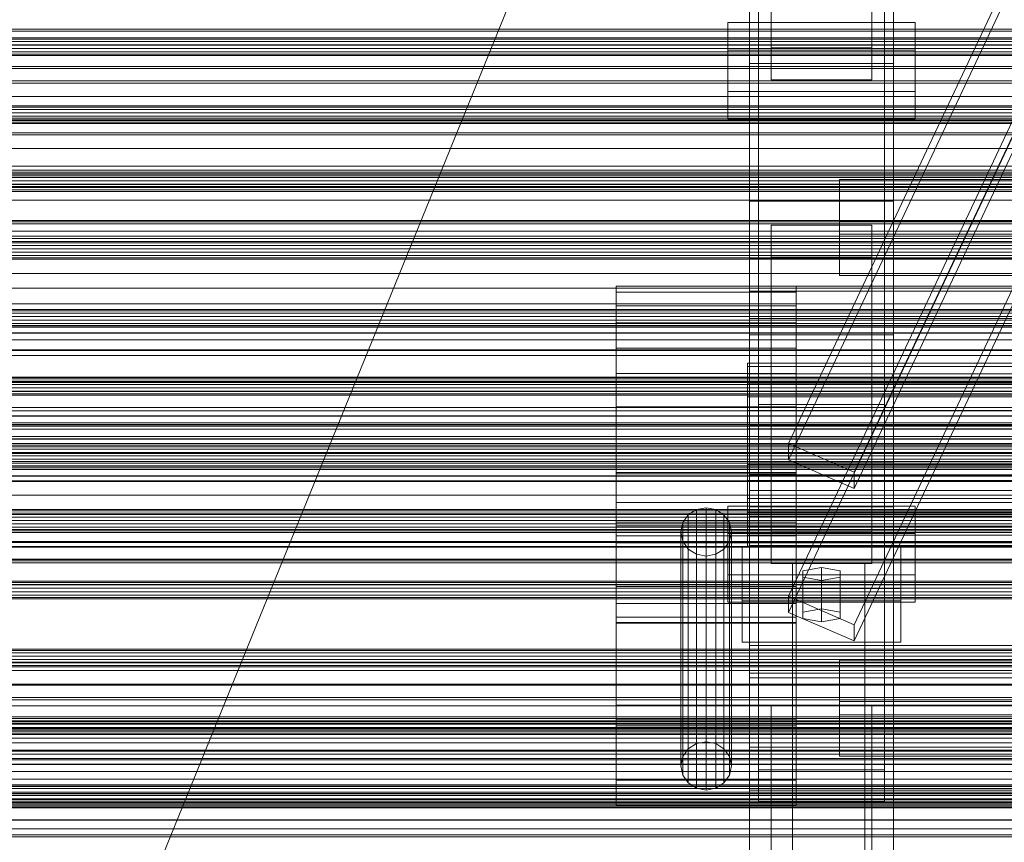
# Model space of a CAD drawing. Header units: millimetres. Extents: x -4395 to 65662, y -65530 to 6847.
# Tile 423 of 656: x -652 to -379, y -33188 to -32959. Entities that reach past the tile are written whole.
import ezdxf

# ---------------------------------------------------------------- set-up
doc = ezdxf.new("R2010")
doc.units = ezdxf.units.MM
for name, color, linetype, lineweight in [('frontal_C01', 7, 'Continuous', 0), ('frontal_C02', 7, 'Continuous', 0), ('frontal_C03', 7, 'Continuous', 0), ('frontal_C03-dry', 7, 'Continuous', 0), ('frontal_dosificador', 7, 'Continuous', 0), ('frontal_secador', 7, 'Continuous', 0)]:
    doc.layers.add(name, color=color, linetype=linetype, lineweight=lineweight)

msp = doc.modelspace()

# ---------------------------------------------------------------- linework, layer by layer
at = {"layer": 'frontal_C01'}
for p, q in [((-439.114, -33076.949), (-299.114, -32779.554)), ((-439.114, -33081.465), (-299.114, -32784.07)), ((-280.886, -32787.451), (-420.886, -33084.846)), ((-420.886, -33089.362), (-280.886, -32791.967)), ((-439.114, -33119.287), (-299.114, -32821.892)), ((-439.114, -33123.803), (-299.114, -32826.408)), ((-280.886, -32829.789), (-420.886, -33127.184)), ((-420.886, -33131.7), (-280.886, -32834.305)), ((-487, -33038.737), (-487, -33033.267)), ((-487, -33033.267), (-487, -33034.911)), ((-437, -33033.267), (-487, -33033.267)), ((-487, -33034.911), (-487, -33043.42)), ((-437, -33034.911), (-487, -33034.911)), ((-437, -33034.911), (-437, -33033.267)), ((-437, -33033.267), (-437, -33038.737)), ((-437, -33043.42), (-437, -33034.911)), ((-487, -33050.489), (-487, -33038.737)), ((-437, -33038.737), (-487, -33038.737)), ((-437, -33038.737), (-437, -33050.489)), ((-487, -33043.42), (-487, -33057.498)), ((-437, -33043.42), (-487, -33043.42)), ((-410, -33043.584), (-450, -33043.584)), ((-450, -33043.584), (-450, -33081.958)), ((-450, -33194.59), (-450, -33043.584)), ((-437, -33057.498), (-437, -33043.42)), ((-410, -33081.958), (-410, -33043.584)), ((-410, -33043.584), (-410, -33194.59)), ((-487, -33066.734), (-487, -33050.489)), ((-437, -33050.489), (-487, -33050.489)), ((-437, -33050.489), (-437, -33066.734)), ((-450.5, -33057.613), (-450.5, -33054.645)), ((-450.5, -33054.645), (-450.5, -33055.537)), ((-342.5, -33054.645), (-450.5, -33054.645)), ((-450.5, -33055.537), (-450.5, -33060.153)), ((-342.5, -33055.537), (-450.5, -33055.537)), ((-487, -33057.498), (-487, -33075.001)), ((-437, -33057.498), (-487, -33057.498)), ((-450.5, -33063.989), (-450.5, -33057.613)), ((-342.5, -33057.613), (-450.5, -33057.613)), ((-437, -33075.001), (-437, -33057.498)), ((-450.5, -33060.153), (-450.5, -33067.791)), ((-342.5, -33060.153), (-450.5, -33060.153)), ((-450.5, -33072.803), (-450.5, -33063.989)), ((-342.5, -33063.989), (-450.5, -33063.989)), ((-487, -33084.999), (-487, -33066.734)), ((-487, -33066.734), (-437, -33066.734)), ((-450.5, -33067.791), (-450.5, -33077.288)), ((-342.5, -33067.791), (-450.5, -33067.791)), ((-437, -33066.734), (-437, -33084.999)), ((-450.5, -33082.712), (-450.5, -33072.803)), ((-450.5, -33072.803), (-342.5, -33072.803)), ((-487, -33075.001), (-487, -33093.266)), ((-437, -33075.001), (-487, -33075.001)), ((-437, -33093.266), (-437, -33075.001)), ((-450.5, -33077.288), (-450.5, -33087.197)), ((-342.5, -33077.288), (-450.5, -33077.288)), ((-420.886, -33084.846), (-439.114, -33076.949)), ((-439.114, -33076.949), (-439.114, -33081.465)), ((-439.114, -33081.465), (-420.886, -33089.362)), ((-450.5, -33092.209), (-450.5, -33082.712)), ((-342.5, -33082.712), (-450.5, -33082.712)), ((-450, -33081.958), (-410, -33081.958)), ((-450, -33232.964), (-450, -33081.958)), ((-410, -33232.964), (-410, -33081.958)), ((-487, -33102.502), (-487, -33084.999)), ((-437, -33084.999), (-487, -33084.999)), ((-487, -33155.915), (-487, -33085.352)), ((-487, -33085.352), (-437, -33085.352)), ((-487, -33099.742), (-487, -33085.352)), ((-437, -33084.999), (-437, -33102.502)), ((-437, -33085.352), (-437, -33155.915)), ((-437, -33085.352), (-437, -33099.742)), ((-420.886, -33089.362), (-420.886, -33084.846)), ((-450.5, -33087.197), (-450.5, -33096.011)), ((-342.5, -33087.197), (-450.5, -33087.197)), ((-450.5, -33099.847), (-450.5, -33092.209)), ((-342.5, -33092.209), (-450.5, -33092.209)), ((-487, -33093.266), (-487, -33109.511)), ((-437, -33093.266), (-487, -33093.266)), ((-464.679, -33095.234), (-466.95, -33096.69)), ((-462, -33094.723), (-464.679, -33095.234)), ((-464.679, -33160.153), (-464.679, -33095.234)), ((-459.321, -33095.234), (-462, -33094.723)), ((-462, -33159.641), (-462, -33094.723)), ((-457.05, -33096.69), (-459.321, -33095.234)), ((-459.321, -33160.153), (-459.321, -33095.234)), ((-437, -33109.511), (-437, -33093.266)), ((-466.95, -33096.69), (-468.467, -33098.868)), ((-466.95, -33161.608), (-466.95, -33096.69)), ((-455.533, -33098.868), (-457.05, -33096.69)), ((-457.05, -33161.608), (-457.05, -33096.69)), ((-450.5, -33096.011), (-450.5, -33102.387)), ((-342.5, -33096.011), (-450.5, -33096.011)), ((-487, -33149.532), (-487, -33098.727)), ((-487, -33098.727), (-437, -33098.727)), ((-487, -33104.483), (-487, -33098.727)), ((-437, -33099.742), (-487, -33099.742)), ((-487, -33099.742), (-487, -33170.305)), ((-468.467, -33098.868), (-469, -33101.438)), ((-468.467, -33163.787), (-468.467, -33098.868)), ((-455, -33101.438), (-455.533, -33098.868)), ((-455.533, -33163.787), (-455.533, -33098.868)), ((-450.5, -33104.463), (-450.5, -33099.847)), ((-342.5, -33099.847), (-450.5, -33099.847)), ((-437, -33098.727), (-437, -33149.532)), ((-437, -33098.727), (-437, -33104.483)), ((-437, -33170.305), (-437, -33099.742)), ((-487, -33116.58), (-487, -33102.502)), ((-437, -33102.502), (-487, -33102.502)), ((-487, -33153.37), (-487, -33102.564)), ((-487, -33102.564), (-437, -33102.564)), ((-487, -33126.548), (-487, -33102.564)), ((-469, -33101.438), (-468.467, -33104.008)), ((-469, -33166.357), (-469, -33101.438)), ((-455.533, -33104.008), (-455, -33101.438)), ((-455, -33101.438), (-455, -33166.357)), ((-450.5, -33102.387), (-450.5, -33105.355)), ((-342.5, -33102.387), (-450.5, -33102.387)), ((-437, -33102.502), (-437, -33116.58)), ((-437, -33102.564), (-437, -33153.37)), ((-437, -33102.564), (-437, -33126.548)), ((-437, -33104.483), (-487, -33104.483)), ((-487, -33104.483), (-487, -33155.289)), ((-468.467, -33104.008), (-466.95, -33106.187)), ((-468.467, -33168.927), (-468.467, -33104.008)), ((-466.95, -33106.187), (-464.679, -33107.643)), ((-466.95, -33171.105), (-466.95, -33106.187)), ((-459.321, -33107.643), (-457.05, -33106.187)), ((-457.05, -33106.187), (-455.533, -33104.008)), ((-457.05, -33171.105), (-457.05, -33106.187)), ((-455.533, -33168.927), (-455.533, -33104.008)), ((-450.5, -33105.355), (-450.5, -33104.463)), ((-342.5, -33104.463), (-450.5, -33104.463)), ((-342.5, -33105.355), (-450.5, -33105.355)), ((-437, -33155.289), (-437, -33104.483)), ((-464.679, -33107.643), (-462, -33108.154)), ((-464.679, -33172.561), (-464.679, -33107.643)), ((-462, -33108.154), (-459.321, -33107.643)), ((-462, -33173.072), (-462, -33108.154)), ((-459.321, -33172.561), (-459.321, -33107.643)), ((-487, -33109.511), (-487, -33121.263)), ((-437, -33109.511), (-487, -33109.511)), ((-437, -33121.263), (-437, -33109.511)), ((-487, -33125.089), (-487, -33116.58)), ((-437, -33116.58), (-487, -33116.58)), ((-437, -33116.58), (-437, -33125.089)), ((-420.886, -33127.184), (-439.114, -33119.287)), ((-439.114, -33119.287), (-439.114, -33123.803)), ((-487, -33121.263), (-487, -33126.733)), ((-437, -33121.263), (-487, -33121.263)), ((-437, -33126.733), (-437, -33121.263)), ((-487, -33126.733), (-487, -33125.089)), ((-437, -33125.089), (-487, -33125.089)), ((-439.114, -33123.803), (-420.886, -33131.7)), ((-437, -33125.089), (-437, -33126.733)), ((-437, -33126.548), (-487, -33126.548)), ((-487, -33126.548), (-487, -33177.353)), ((-437, -33126.733), (-487, -33126.733)), ((-437, -33177.353), (-437, -33126.548)), ((-420.886, -33131.7), (-420.886, -33127.184)), ((-437, -33149.532), (-487, -33149.532)), ((-487, -33149.532), (-487, -33155.289)), ((-437, -33155.289), (-437, -33149.532)), ((-437, -33153.37), (-487, -33153.37)), ((-487, -33153.37), (-487, -33177.353)), ((-487, -33155.289), (-437, -33155.289)), ((-437, -33177.353), (-437, -33153.37)), ((-437, -33155.915), (-487, -33155.915)), ((-487, -33155.915), (-487, -33170.305)), ((-437, -33170.305), (-437, -33155.915)), ((-466.95, -33161.608), (-464.679, -33160.153)), ((-464.679, -33160.153), (-462, -33159.641)), ((-462, -33159.641), (-459.321, -33160.153)), ((-459.321, -33160.153), (-457.05, -33161.608)), ((-468.467, -33163.787), (-466.95, -33161.608)), ((-457.05, -33161.608), (-455.533, -33163.787)), ((-469, -33166.357), (-468.467, -33163.787)), ((-468.467, -33168.927), (-469, -33166.357)), ((-455.533, -33163.787), (-455, -33166.357)), ((-455, -33166.357), (-455.533, -33168.927)), ((-466.95, -33171.105), (-468.467, -33168.927)), ((-455.533, -33168.927), (-457.05, -33171.105)), ((-487, -33170.305), (-437, -33170.305)), ((-464.679, -33172.561), (-466.95, -33171.105)), ((-457.05, -33171.105), (-459.321, -33172.561)), ((-462, -33173.072), (-464.679, -33172.561)), ((-459.321, -33172.561), (-462, -33173.072)), ((-487, -33177.353), (-437, -33177.353))]:
    msp.add_line(p, q, dxfattribs=at)
at = {"layer": 'frontal_C02'}
for p, q in [((-450, -32971.464), (-450, -32870.127)), ((-410, -32870.127), (-410, -32971.464)), ((-447.5, -33066.111), (-447.5, -32884.747)), ((-444, -32967.11), (-444, -32882.916)), ((-416, -32882.916), (-416, -32967.11)), ((-412.5, -32884.747), (-412.5, -33066.111)), ((-450, -33046.718), (-450, -32887.261)), ((-410, -32887.261), (-410, -33046.718)), ((-444, -32891.857), (-444, -32976.052)), ((-416, -32976.052), (-416, -32891.857)), ((-447.5, -33075.053), (-447.5, -32893.688)), ((-412.5, -33075.053), (-412.5, -32893.688)), ((-450, -33009.646), (-450, -32908.309)), ((-410, -33009.646), (-410, -32908.309)), ((-450, -33094.446), (-450, -32934.988)), ((-410, -33094.446), (-410, -32934.988)), ((-456, -32979.21), (-456, -32960.134)), ((-456, -32960.134), (-404, -32960.134)), ((-456, -32967.771), (-456, -32960.134)), ((-404, -32960.134), (-404, -32979.21)), ((-404, -32960.134), (-404, -32967.771)), ((-404, -32967.771), (-456, -32967.771)), ((-456, -32967.771), (-456, -32986.846)), ((-416, -32967.11), (-444, -32967.11)), ((-444, -32967.11), (-444, -32976.052)), ((-416, -32976.052), (-416, -32967.11)), ((-404, -32986.846), (-404, -32967.771)), ((-410, -32971.464), (-450, -32971.464)), ((-450, -32971.464), (-450, -33009.646)), ((-450, -33329.126), (-450, -32971.464)), ((-410, -33009.646), (-410, -32971.464)), ((-410, -32971.464), (-410, -33329.126)), ((-444, -32976.052), (-416, -32976.052)), ((-404, -32979.21), (-456, -32979.21)), ((-456, -32979.21), (-456, -32986.846)), ((-404, -32986.846), (-404, -32979.21)), ((-456, -32986.846), (-404, -32986.846)), ((-447.5, -32995.026), (-447.5, -32986.084)), ((-447.5, -32986.084), (-412.5, -32986.084)), ((-447.5, -33167.449), (-447.5, -32986.084)), ((-412.5, -32986.084), (-412.5, -32995.026)), ((-412.5, -32986.084), (-412.5, -33167.449)), ((-412.5, -32995.026), (-447.5, -32995.026)), ((-447.5, -33176.39), (-447.5, -32995.026)), ((-412.5, -33176.39), (-412.5, -32995.026)), ((-425, -33018.802), (-425, -33003.661)), ((-425, -33003.661), (425, -33003.661)), ((-425, -33015.116), (-425, -33003.661)), ((-450, -33009.646), (-410, -33009.646)), ((-450, -33367.308), (-450, -33009.646)), ((-410, -33367.308), (-410, -33009.646)), ((425, -33015.116), (-425, -33015.116)), ((-425, -33015.116), (-425, -33030.257)), ((-444, -33025.248), (-444, -33016.306)), ((-444, -33016.306), (-416, -33016.306)), ((-444, -33101.233), (-444, -33016.306)), ((425, -33018.802), (-425, -33018.802)), ((-425, -33018.802), (-425, -33030.257)), ((-416, -33016.306), (-416, -33025.248)), ((-416, -33016.306), (-416, -33101.233)), ((-450, -33034.611), (-450, -33025.67)), ((-450, -33025.67), (-310, -33025.67)), ((-450, -33033.306), (-450, -33025.67)), ((-416, -33025.248), (-444, -33025.248)), ((-444, -33025.248), (-444, -33110.175)), ((-416, -33110.175), (-416, -33025.248)), ((-425, -33030.257), (425, -33030.257)), ((-310, -33033.306), (-450, -33033.306)), ((-450, -33033.306), (-450, -33042.247)), ((-310, -33034.611), (-450, -33034.611)), ((-450, -33034.611), (-450, -33042.247)), ((-450, -33042.247), (-310, -33042.247)), ((-410, -33046.718), (-450, -33046.718)), ((-450, -33046.718), (-450, -33094.446)), ((-450, -33148.056), (-450, -33046.718)), ((-410, -33094.446), (-410, -33046.718)), ((-410, -33046.718), (-410, -33148.056)), ((-450, -33071.77), (-450, -33059.848)), ((-450, -33059.848), (450, -33059.848)), ((-450, -33093.257), (-450, -33059.848)), ((-412.5, -33066.111), (-447.5, -33066.111)), ((-447.5, -33066.111), (-447.5, -33075.053)), ((-412.5, -33075.053), (-412.5, -33066.111)), ((450, -33071.77), (-450, -33071.77)), ((-450, -33071.77), (-450, -33105.18)), ((-447.5, -33075.053), (-412.5, -33075.053)), ((-450, -33085.634), (-450, -33078.481)), ((-450, -33078.481), (450, -33078.481)), ((-450, -33089.936), (-450, -33078.481)), ((450, -33085.634), (-450, -33085.634)), ((-450, -33085.634), (-450, -33097.089)), ((450, -33089.936), (-450, -33089.936)), ((-450, -33089.936), (-450, -33097.089)), ((-456, -33113.333), (-456, -33094.257)), ((-456, -33094.257), (-404, -33094.257)), ((-456, -33101.894), (-456, -33094.257)), ((450, -33093.257), (-450, -33093.257)), ((-450, -33093.257), (-450, -33105.18)), ((-450, -33094.446), (-410, -33094.446)), ((-450, -33195.783), (-450, -33094.446)), ((-410, -33195.783), (-410, -33094.446)), ((-404, -33094.257), (-404, -33113.333)), ((-404, -33094.257), (-404, -33101.894)), ((-450, -33097.089), (450, -33097.089)), ((-404, -33101.894), (-456, -33101.894)), ((-456, -33101.894), (-456, -33120.969)), ((-416, -33101.233), (-444, -33101.233)), ((-444, -33101.233), (-444, -33110.175)), ((-416, -33110.175), (-416, -33101.233)), ((-404, -33120.969), (-404, -33101.894)), ((-2250, -33105.445), (2250, -33105.445)), ((-452, -33120.578), (-452, -33105.675)), ((-452, -33105.675), (-408, -33105.675)), ((-452, -33117.13), (-452, -33105.675)), ((-450, -33105.18), (450, -33105.18)), ((-408, -33105.675), (-408, -33120.578)), ((-408, -33105.675), (-408, -33117.13)), ((2250, -33109.445), (-2250, -33109.445)), ((-444, -33110.175), (-416, -33110.175)), ((-438, -33116.107), (-438, -33110.146)), ((-438, -33110.146), (-418, -33110.146)), ((-438, -33247.792), (-438, -33110.146)), ((-430, -33111.338), (-435.196, -33112.232)), ((-424.804, -33112.232), (-430, -33111.338)), ((-430, -33122.793), (-430, -33111.338)), ((-418, -33110.146), (-418, -33116.107)), ((-418, -33110.146), (-418, -33247.792)), ((-404, -33113.333), (-456, -33113.333)), ((-456, -33113.333), (-456, -33120.969)), ((-435.196, -33112.232), (-435.196, -33114.021)), ((-435.196, -33123.687), (-435.196, -33112.232)), ((-435.196, -33114.021), (-430, -33114.915)), ((-435.196, -33125.475), (-435.196, -33114.021)), ((-430, -33114.915), (-424.804, -33114.021)), ((-424.804, -33114.021), (-424.804, -33112.232)), ((-424.804, -33123.687), (-424.804, -33112.232)), ((-424.804, -33125.475), (-424.804, -33114.021)), ((-404, -33120.969), (-404, -33113.333)), ((-408, -33117.13), (-452, -33117.13)), ((-452, -33117.13), (-452, -33132.032)), ((-418, -33116.107), (-438, -33116.107)), ((-438, -33116.107), (-438, -33253.753)), ((-430, -33114.915), (-430, -33126.369)), ((-418, -33253.753), (-418, -33116.107)), ((-408, -33132.032), (-408, -33117.13)), ((-456, -33120.969), (-404, -33120.969)), ((-408, -33120.578), (-452, -33120.578)), ((-452, -33120.578), (-452, -33132.032)), ((-408, -33132.032), (-408, -33120.578)), ((-435.196, -33123.687), (-430, -33122.793)), ((-435.196, -33125.475), (-435.196, -33123.687)), ((-430, -33122.793), (-424.804, -33123.687)), ((-424.804, -33123.687), (-424.804, -33125.475)), ((-430, -33126.369), (-435.196, -33125.475)), ((-424.804, -33125.475), (-430, -33126.369)), ((-452, -33132.032), (-408, -33132.032)), ((-450, -33141.91), (-450, -33132.968)), ((-450, -33132.968), (-310, -33132.968)), ((-450, -33140.605), (-450, -33132.968)), ((-425, -33152.192), (-425, -33137.051)), ((-425, -33137.051), (425, -33137.051)), ((-425, -33148.506), (-425, -33137.051)), ((-310, -33140.605), (-450, -33140.605)), ((-450, -33140.605), (-450, -33149.546)), ((-310, -33141.91), (-450, -33141.91)), ((-450, -33141.91), (-450, -33149.546)), ((-410, -33148.056), (-450, -33148.056)), ((-450, -33148.056), (-450, -33195.783)), ((-450, -33505.718), (-450, -33148.056)), ((-450, -33149.546), (-310, -33149.546)), ((-444, -33158.638), (-444, -33149.697)), ((-444, -33149.697), (-416, -33149.697)), ((-444, -33235.357), (-444, -33149.697)), ((425, -33148.506), (-425, -33148.506)), ((-425, -33148.506), (-425, -33163.647)), ((-416, -33149.697), (-416, -33158.638)), ((-416, -33149.697), (-416, -33235.357)), ((-410, -33195.783), (-410, -33148.056)), ((-410, -33148.056), (-410, -33505.718)), ((425, -33152.192), (-425, -33152.192)), ((-425, -33152.192), (-425, -33163.647)), ((-416, -33158.638), (-444, -33158.638)), ((-444, -33158.638), (-444, -33244.298)), ((-416, -33244.298), (-416, -33158.638)), ((-450, -33173.108), (-450, -33161.186)), ((-450, -33161.186), (450, -33161.186)), ((-450, -33194.595), (-450, -33161.186)), ((-425, -33163.647), (425, -33163.647)), ((-412.5, -33167.449), (-447.5, -33167.449)), ((-447.5, -33167.449), (-447.5, -33176.39)), ((-412.5, -33176.39), (-412.5, -33167.449)), ((450, -33173.108), (-450, -33173.108)), ((-450, -33173.108), (-450, -33206.517)), ((-447.5, -33176.39), (-412.5, -33176.39)), ((-2250, -33181.445), (2250, -33181.445)), ((-2250, -33185.445), (2250, -33185.445))]:
    msp.add_line(p, q, dxfattribs=at)
at = {"layer": 'frontal_C03'}
for p, q in [((1270, -32964.371), (-1230, -32964.371)), ((1270, -32964.758), (-1230, -32964.758)), ((1270, -32965.424), (-1230, -32965.424)), ((-1230, -32966.356), (1270, -32966.356)), ((1270, -32967.298), (-1230, -32967.298)), ((1270, -32968.23), (-1230, -32968.23)), ((1270, -32968.896), (-1230, -32968.896)), ((1270, -32969.282), (-1230, -32969.282)), ((1270, -32983.212), (-1230, -32983.212)), ((1270, -32983.599), (-1230, -32983.599)), ((1270, -32984.265), (-1230, -32984.265)), ((-1230, -32985.197), (1270, -32985.197)), ((1270, -32986.139), (-1230, -32986.139)), ((1270, -32987.071), (-1230, -32987.071)), ((1270, -32987.737), (-1230, -32987.737)), ((1270, -32988.123), (-1230, -32988.123)), ((1270, -33002.053), (-1230, -33002.053)), ((1270, -33002.44), (-1230, -33002.44)), ((1270, -33003.106), (-1230, -33003.106)), ((-1230, -33004.038), (1270, -33004.038)), ((1270, -33004.98), (-1230, -33004.98)), ((1270, -33005.912), (-1230, -33005.912)), ((1270, -33006.578), (-1230, -33006.578)), ((1270, -33006.964), (-1230, -33006.964)), ((1270, -33020.894), (-1230, -33020.894)), ((1270, -33021.28), (-1230, -33021.28)), ((1270, -33021.947), (-1230, -33021.947)), ((-1230, -33022.879), (1270, -33022.879)), ((1270, -33023.821), (-1230, -33023.821)), ((1270, -33024.753), (-1230, -33024.753)), ((1270, -33025.419), (-1230, -33025.419)), ((1270, -33025.805), (-1230, -33025.805)), ((1270, -33039.735), (-1230, -33039.735)), ((1270, -33040.121), (-1230, -33040.121)), ((1270, -33040.788), (-1230, -33040.788)), ((-1230, -33041.72), (1270, -33041.72)), ((1270, -33042.662), (-1230, -33042.662)), ((1270, -33043.594), (-1230, -33043.594)), ((1270, -33044.26), (-1230, -33044.26)), ((1270, -33044.646), (-1230, -33044.646)), ((1270, -33046.199), (-1230, -33046.199)), ((1270, -33046.284), (-1230, -33046.284)), ((1270, -33050.899), (-1230, -33050.899)), ((1270, -33051.141), (-1230, -33051.141)), ((1270, -33058.576), (-1230, -33058.576)), ((1270, -33058.962), (-1230, -33058.962)), ((1270, -33059.629), (-1230, -33059.629)), ((1270, -33059.667), (-1230, -33059.667)), ((1270, -33060.029), (-1230, -33060.029)), ((-1230, -33060.561), (1270, -33060.561)), ((1270, -33061.503), (-1230, -33061.503)), ((1270, -33062.435), (-1230, -33062.435)), ((1270, -33063.101), (-1230, -33063.101)), ((1270, -33063.487), (-1230, -33063.487)), ((1516, -33067.805), (-1476, -33067.805)), ((1516, -33067.832), (-1476, -33067.832)), ((1516, -33069.274), (-1476, -33069.274)), ((1516, -33069.349), (-1476, -33069.349)), ((1516, -33072.014), (-1476, -33072.014)), ((1516, -33072.127), (-1476, -33072.127)), ((1270, -33071.17), (-1230, -33071.17)), ((-1230, -33071.597), (1270, -33071.597)), ((1516, -33075.608), (-1476, -33075.608)), ((-1476, -33075.742), (1516, -33075.742)), ((1270, -33077.417), (-1230, -33077.417)), ((1270, -33077.803), (-1230, -33077.803)), ((1270, -33078.47), (-1230, -33078.47)), ((1516, -33079.51), (-1476, -33079.51)), ((1516, -33079.644), (-1476, -33079.644)), ((-1230, -33079.402), (1270, -33079.402)), ((1270, -33080.344), (-1230, -33080.344)), ((1270, -33081.276), (-1230, -33081.276)), ((1516, -33083.125), (-1476, -33083.125)), ((1516, -33083.238), (-1476, -33083.238)), ((1270, -33081.942), (-1230, -33081.942)), ((1270, -33082.328), (-1230, -33082.328)), ((1270, -33083.655), (-1230, -33083.655)), ((1270, -33084.082), (-1230, -33084.082)), ((1516, -33085.903), (-1476, -33085.903)), ((1516, -33085.978), (-1476, -33085.978)), ((1516, -33087.42), (-1476, -33087.42)), ((1516, -33087.447), (-1476, -33087.447)), ((1270, -33095.223), (-1230, -33095.223)), ((1270, -33095.585), (-1230, -33095.585)), ((1270, -33096.258), (-1230, -33096.258)), ((1270, -33096.644), (-1230, -33096.644)), ((1270, -33097.311), (-1230, -33097.311)), ((-1230, -33098.243), (1270, -33098.243)), ((1270, -33099.185), (-1230, -33099.185)), ((1270, -33100.117), (-1230, -33100.117)), ((1270, -33100.783), (-1230, -33100.783)), ((1270, -33101.169), (-1230, -33101.169)), ((1270, -33104.111), (-1230, -33104.111)), ((1270, -33104.353), (-1230, -33104.353)), ((1270, -33108.968), (-1230, -33108.968)), ((1270, -33109.053), (-1230, -33109.053)), ((1270, -33115.099), (-1230, -33115.099)), ((1270, -33115.485), (-1230, -33115.485)), ((1270, -33116.152), (-1230, -33116.152)), ((-1230, -33117.084), (1270, -33117.084)), ((1270, -33118.026), (-1230, -33118.026)), ((1270, -33118.958), (-1230, -33118.958)), ((1270, -33119.624), (-1230, -33119.624)), ((1270, -33120.01), (-1230, -33120.01)), ((1270, -33133.94), (-1230, -33133.94)), ((1270, -33134.326), (-1230, -33134.326)), ((1270, -33134.993), (-1230, -33134.993)), ((-1230, -33135.925), (1270, -33135.925)), ((1270, -33136.867), (-1230, -33136.867)), ((1270, -33137.799), (-1230, -33137.799)), ((1270, -33138.465), (-1230, -33138.465)), ((1270, -33138.851), (-1230, -33138.851)), ((1270, -33152.781), (-1230, -33152.781)), ((1270, -33153.167), (-1230, -33153.167)), ((1270, -33153.834), (-1230, -33153.834)), ((-1230, -33154.766), (1270, -33154.766)), ((1270, -33155.708), (-1230, -33155.708)), ((1270, -33156.64), (-1230, -33156.64)), ((1270, -33157.306), (-1230, -33157.306)), ((1270, -33157.692), (-1230, -33157.692)), ((1270, -33171.622), (-1230, -33171.622)), ((1270, -33172.008), (-1230, -33172.008)), ((1270, -33172.675), (-1230, -33172.675)), ((-1230, -33173.607), (1270, -33173.607)), ((1270, -33174.549), (-1230, -33174.549)), ((1270, -33175.481), (-1230, -33175.481)), ((1270, -33176.147), (-1230, -33176.147)), ((1270, -33176.533), (-1230, -33176.533))]:
    msp.add_line(p, q, dxfattribs=at)
at = {"layer": 'frontal_C03-dry'}
for p, q in [((-1285, -32962.526), (1295, -32962.526)), ((1263.75, -32961.946), (-1236.25, -32961.946)), ((-1237.5, -32966.314), (1262.5, -32966.314)), ((1262.5, -32972.314), (-1237.5, -32972.314)), ((1293.75, -32972.894), (-1286.25, -32972.894)), ((-1286.25, -32976.894), (1293.75, -32976.894)), ((1262.5, -32976.314), (-1237.5, -32976.314)), ((-1238.75, -32980.683), (1261.25, -32980.683)), ((1292.5, -32987.263), (-1287.5, -32987.263)), ((1261.25, -32986.683), (-1238.75, -32986.683)), ((-1287.5, -32991.263), (1292.5, -32991.263)), ((1261.25, -32990.683), (-1238.75, -32990.683)), ((-1240, -32995.051), (1260, -32995.051)), ((1291.25, -33001.631), (-1288.75, -33001.631)), ((1260, -33001.051), (-1240, -33001.051)), ((1260, -33005.051), (-1240, -33005.051)), ((-1288.75, -33005.631), (1291.25, -33005.631)), ((-1241.25, -33009.42), (1258.75, -33009.42)), ((1290, -33016), (-1290, -33016)), ((1258.75, -33015.42), (-1241.25, -33015.42)), ((-1290, -33020), (1290, -33020)), ((1258.75, -33019.42), (-1241.25, -33019.42)), ((-1242.5, -33023.789), (1257.5, -33023.789)), ((1257.5, -33029.789), (-1242.5, -33029.789)), ((1257.5, -33033.789), (-1242.5, -33033.789)), ((-1243.75, -33038.157), (1256.25, -33038.157)), ((1256.25, -33044.157), (-1243.75, -33044.157)), ((1256.25, -33048.157), (-1243.75, -33048.157)), ((-1245, -33052.526), (1255, -33052.526)), ((1255, -33058.526), (-1245, -33058.526)), ((1255, -33062.526), (-1245, -33062.526)), ((-1246.25, -33066.894), (1253.75, -33066.894)), ((1253.75, -33072.894), (-1246.25, -33072.894)), ((1253.75, -33076.894), (-1246.25, -33076.894)), ((-1247.5, -33081.263), (1252.5, -33081.263)), ((1252.5, -33087.263), (-1247.5, -33087.263)), ((1252.5, -33091.263), (-1247.5, -33091.263)), ((-1248.75, -33095.631), (1251.25, -33095.631)), ((1251.25, -33101.631), (-1248.75, -33101.631)), ((1251.25, -33105.631), (-1248.75, -33105.631)), ((-1250, -33110), (1250, -33110)), ((1250, -33116), (-1250, -33116)), ((1250, -33120), (-1250, -33120))]:
    msp.add_line(p, q, dxfattribs=at)
at = {"layer": 'frontal_dosificador'}
msp.add_line((-820, -33700), (-250, -32300), dxfattribs=at)
at = {"layer": 'frontal_secador'}
for p, q in [((-1400, -33000), (1400, -33000)), ((-1380, -33000), (1380, -33000)), ((-1380, -33003), (1380, -33003)), ((-1265, -33015), (1265, -33015)), ((-1265, -33018), (1265, -33018)), ((-1265, -33072), (1265, -33072)), ((-1400, -33075), (1400, -33075)), ((-1265, -33075), (1265, -33075)), ((1250, -33137.611), (-1250, -33137.611)), ((1250, -33139.918), (-1250, -33139.918)), ((-1250, -33143.65), (1250, -33143.65)), ((1250, -33144), (-1250, -33144)), ((1250, -33147.382), (-1250, -33147.382)), ((-1250, -33148), (1250, -33148)), ((1250, -33149.689), (-1250, -33149.689)), ((1250, -33154), (-1250, -33154)), ((1250, -33154.545), (-1250, -33154.545)), ((1250, -33156), (-1250, -33156)), ((1250, -33156.144), (-1250, -33156.144)), ((1250, -33156.709), (-1250, -33156.709)), ((1250, -33158.686), (-1250, -33158.686)), ((1250, -33160), (-1250, -33160)), ((1320, -33162), (-1320, -33162)), ((1320, -33162.273), (-1320, -33162.273)), ((1320, -33163.072), (-1320, -33163.072)), ((1250, -33162), (-1250, -33162)), ((1320, -33164.343), (-1320, -33164.343)), ((1320, -33166), (-1320, -33166)), ((1250, -33164.651), (-1250, -33164.651)), ((1250, -33165.859), (-1250, -33165.859)), ((-1250, -33166), (1250, -33166)), ((1320, -33167.929), (-1320, -33167.929)), ((-1320, -33170), (1320, -33170)), ((-1250, -33170), (1250, -33170)), ((1320, -33172.071), (-1320, -33172.071)), ((1320, -33174), (-1320, -33174)), ((1250, -33174.141), (-1250, -33174.141)), ((1320, -33175.657), (-1320, -33175.657)), ((1320, -33176.928), (-1320, -33176.928)), ((1250, -33177.285), (-1250, -33177.285)), ((1320, -33177.727), (-1320, -33177.727)), ((1320, -33178), (-1320, -33178)), ((1250, -33178), (-1250, -33178)), ((1250, -33181.314), (-1250, -33181.314)), ((1250, -33183.856), (-1250, -33183.856)), ((1250, -33185.455), (-1250, -33185.455)), ((1250, -33186), (-1250, -33186))]:
    msp.add_line(p, q, dxfattribs=at)

doc.saveas('drawing.dxf')
